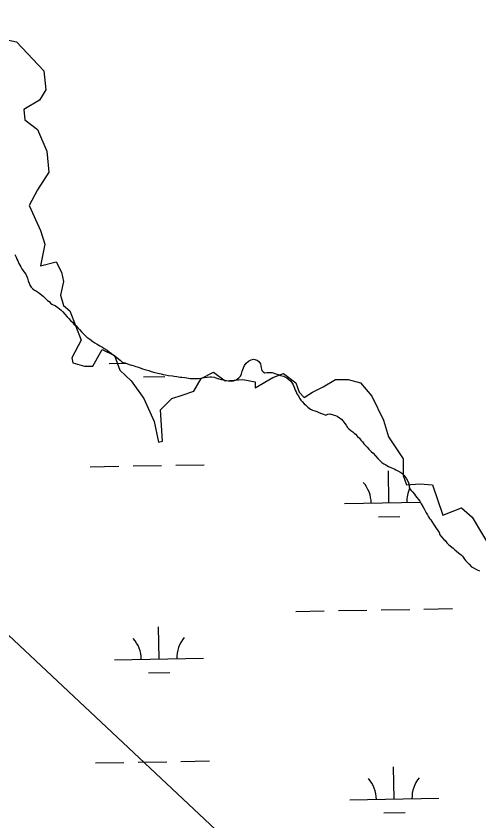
# Model space of a CAD drawing. Extents: x 3903937 to 3942190, y 260677 to 286651.
# Drawn here: x 3927432 to 3927953, y 278697 to 279601 of the extents above; entities that cross this region are included whole.
import ezdxf

# ---------------------------------------------------------------- set-up
doc = ezdxf.new("R2010")
doc.units = 0
for name, color, linetype in [('V-RIVR-EDGE', 7, 'Continuous'), ('V-UTIL-LINE', 7, 'Continuous'), ('V-WETL-SWMP', 7, 'Continuous')]:
    doc.layers.add(name, color=color, linetype=linetype)

msp = doc.modelspace()

# ---------------------------------------------------------------- linework, layer by layer
at = {"layer": 'V-RIVR-EDGE'}
msp.add_lwpolyline([(3927399.16, 279579.33), (3927433.12, 279572.3), (3927463.56, 279539.52), (3927465.9, 279518.44), (3927458.88, 279506.73), (3927441.31, 279496.19), (3927442.48, 279484.49), (3927456.53, 279473.95), (3927467.07, 279449.36), (3927469.41, 279425.94), (3927456.53, 279406.04), (3927447.17, 279388.47), (3927460.05, 279360.37), (3927464.73, 279345.15), (3927460.05, 279320.56), (3927477.61, 279325.25), (3927483.46, 279313.54), (3927485.81, 279303), (3927482.29, 279287.78), (3927485.81, 279276.07), (3927492.83, 279270.22), (3927505.71, 279237.43), (3927495.17, 279217.53), (3927496.34, 279211.67), (3927509.22, 279208.16), (3927518.59, 279208.16), (3927529.13, 279226.9), (3927543.18, 279219.87), (3927549.03, 279203.48), (3927561.91, 279191.77), (3927575.96, 279171.86), (3927587.67, 279146.11), (3927592.35, 279122.69), (3927597.04, 279123.86), (3927594.7, 279158.98), (3927607.57, 279171.86), (3927619.28, 279175.38), (3927632.16, 279180.06), (3927640.36, 279194.11), (3927654.41, 279201.14), (3927667.29, 279191.77), (3927687.19, 279192.94), (3927701.24, 279190.6), (3927701.24, 279183.57), (3927721.15, 279195.28), (3927732.86, 279199.97), (3927746.91, 279189.43), (3927750.42, 279178.89), (3927756.27, 279173.04), (3927765.64, 279178.89), (3927777.35, 279184.74), (3927791.4, 279192.94), (3927805.45, 279192.94), (3927819.5, 279189.43), (3927832.38, 279174.21), (3927845.26, 279147.28), (3927851.11, 279128.54), (3927867.51, 279103.95), (3927867.51, 279085.22), (3927871.02, 279074.68), (3927886.24, 279075.85), (3927900.29, 279074.68), (3927912, 279040.73), (3927933.08, 279048.92), (3927944.78, 279038.39), (3927968.2, 278999.75)], dxfattribs=at)
at = {"layer": 'V-UTIL-LINE'}
msp.add_lwpolyline([(3921517.35, 284435.91), (3929017.83, 277413.47), (3932265.61, 273984.1), (3936271.06, 267959.08), (3937259.25, 266527.6)], dxfattribs=at)
at = {"layer": 'V-WETL-SWMP'}
for p, q in [((3927431.16, 279333.47), (3927432.48, 279330.37)), ((3927432.48, 279330.37), (3927433.28, 279328.3)), ((3927433.28, 279328.3), (3927434.33, 279326.23)), ((3927434.33, 279326.23), (3927435.65, 279323.39)), ((3927435.65, 279323.39), (3927436.71, 279321.32)), ((3927436.71, 279321.32), (3927437.76, 279319.52)), ((3927437.76, 279319.52), (3927439.08, 279317.45)), ((3927439.08, 279317.45), (3927440.66, 279314.87)), ((3927440.66, 279314.87), (3927441.97, 279313.32)), ((3927441.97, 279313.32), (3927443.28, 279311.52)), ((3927443.28, 279311.52), (3927444.6, 279308.93)), ((3927444.6, 279308.93), (3927445.13, 279306.86)), ((3927445.13, 279306.86), (3927446.2, 279304.02)), ((3927446.2, 279304.02), (3927447, 279301.17)), ((3927447, 279301.17), (3927448.06, 279298.84)), ((3927448.06, 279298.84), (3927449.37, 279296.78)), ((3927449.37, 279296.78), (3927451.2, 279294.97)), ((3927451.2, 279294.97), (3927453.03, 279293.43)), ((3927453.03, 279293.43), (3927455.38, 279292.15)), ((3927455.38, 279292.15), (3927457.73, 279290.62)), ((3927457.73, 279290.62), (3927459.55, 279289.33)), ((3927459.55, 279289.33), (3927462.95, 279286.51)), ((3927462.95, 279286.51), (3927466.09, 279283.68)), ((3927466.09, 279283.68), (3927467.92, 279281.88)), ((3927467.92, 279281.88), (3927469.49, 279280.59)), ((3927469.49, 279280.59), (3927471.32, 279278.79)), ((3927471.32, 279278.79), (3927472.79, 279277.71)), ((3927472.79, 279277.71), (3927476.72, 279275.92)), ((3927476.72, 279275.92), (3927479.34, 279273.85)), ((3927479.34, 279273.85), (3927481.43, 279272.31)), ((3927481.43, 279272.31), (3927483.01, 279270.76)), ((3927483.01, 279270.76), (3927484.85, 279268.95)), ((3927484.85, 279268.95), (3927487.21, 279266.37)), ((3927487.21, 279266.37), (3927489.84, 279263.53)), ((3927489.84, 279263.53), (3927491.68, 279261.72)), ((3927491.68, 279261.72), (3927493.78, 279259.39)), ((3927493.78, 279259.39), (3927496.14, 279257.07)), ((3927496.14, 279257.07), (3927497.46, 279255.26)), ((3927497.46, 279255.26), (3927499.82, 279253.19)), ((3927499.82, 279253.19), (3927501.92, 279251.13)), ((3927501.92, 279251.13), (3927503.76, 279249.32)), ((3927503.76, 279249.32), (3927505.86, 279246.73)), ((3927505.86, 279246.73), (3927508.75, 279243.89)), ((3927508.75, 279243.89), (3927512.16, 279240.8)), ((3927512.16, 279240.8), (3927515.31, 279238.48)), ((3927515.31, 279238.48), (3927518.72, 279235.64)), ((3927518.72, 279235.64), (3927520.81, 279234.36)), ((3927520.81, 279234.36), (3927523.69, 279232.82)), ((3927523.69, 279232.82), (3927526.57, 279231.02)), ((3927526.57, 279231.02), (3927529.71, 279229.22)), ((3927529.71, 279229.22), (3927531.54, 279227.94)), ((3927531.54, 279227.94), (3927534.68, 279225.88)), ((3927534.68, 279225.88), (3927537.04, 279224.08)), ((3927537.04, 279224.08), (3927539.66, 279222.28)), ((3927539.66, 279222.28), (3927542.02, 279220.47)), ((3927542.02, 279220.47), (3927543.85, 279219.19)), ((3927543.85, 279219.19), (3927546.21, 279217.38)), ((3927546.21, 279217.38), (3927549.36, 279214.8)), ((3927549.36, 279214.8), (3927551.19, 279213)), ((3927693.63, 279213.66), (3927696.74, 279214.99)), ((3927696.74, 279214.99), (3927699.08, 279215.79)), ((3927699.08, 279215.79), (3927703.52, 279214.79)), ((3927703.52, 279214.79), (3927705.35, 279213.24)), ((3927537.25, 279210.98), (3927556.17, 279211.31)), ((3927551.19, 279213), (3927553.03, 279211.71)), ((3927553.03, 279211.71), (3927555.11, 279211.73)), ((3927555.11, 279211.73), (3927557.72, 279210.71)), ((3927557.72, 279210.71), (3927560.6, 279209.69)), ((3927560.6, 279209.69), (3927562.68, 279209.19)), ((3927562.68, 279209.19), (3927565.03, 279208.42)), ((3927565.03, 279208.42), (3927567.12, 279207.66)), ((3927567.12, 279207.66), (3927569.99, 279206.9)), ((3927569.99, 279206.9), (3927574.7, 279205.12)), ((3927574.7, 279205.12), (3927577.05, 279204.36)), ((3927686.43, 279202.41), (3927687.96, 279206.06)), ((3927687.96, 279206.06), (3927688.98, 279208.94)), ((3927688.98, 279208.94), (3927691.04, 279211.56)), ((3927691.04, 279211.56), (3927693.63, 279213.66)), ((3927705.35, 279213.24), (3927707.2, 279210.65)), ((3927707.2, 279210.65), (3927707.75, 279206.23)), ((3927707.75, 279206.23), (3927708.56, 279203.37)), ((3927575.52, 279196.22), (3927599.52, 279196.64)), ((3927577.05, 279204.36), (3927581.48, 279203.09)), ((3927581.48, 279203.09), (3927584.36, 279202.08)), ((3927584.36, 279202.08), (3927588.53, 279200.81)), ((3927588.53, 279200.81), (3927591.67, 279200.05)), ((3927591.67, 279200.05), (3927595.58, 279199.57)), ((3927595.58, 279199.57), (3927597.93, 279198.8)), ((3927597.93, 279198.8), (3927600.53, 279198.3)), ((3927600.53, 279198.3), (3927603.66, 279197.55)), ((3927603.66, 279197.55), (3927608.1, 279197.07)), ((3927608.1, 279197.07), (3927610.18, 279196.82)), ((3927610.18, 279196.82), (3927613.05, 279196.59)), ((3927613.05, 279196.59), (3927616.7, 279195.84)), ((3927647.17, 279195.83), (3927650.03, 279196.11)), ((3927650.03, 279196.11), (3927652.11, 279196.13)), ((3927652.11, 279196.13), (3927654.98, 279195.63)), ((3927682.85, 279194.82), (3927684.66, 279196.66)), ((3927684.66, 279196.66), (3927685.94, 279199.54)), ((3927685.94, 279199.54), (3927686.43, 279202.41)), ((3927708.56, 279203.37), (3927710.13, 279201.82)), ((3927710.13, 279201.82), (3927711.97, 279200.53)), ((3927711.97, 279200.53), (3927714.31, 279200.81)), ((3927714.31, 279200.81), (3927716.65, 279201.09)), ((3927716.65, 279201.09), (3927720.04, 279200.86)), ((3927720.04, 279200.86), (3927724.22, 279199.6)), ((3927724.22, 279199.6), (3927727.09, 279198.58)), ((3927727.09, 279198.58), (3927729.7, 279197.56)), ((3927729.7, 279197.56), (3927732.83, 279196.8)), ((3927732.83, 279196.8), (3927736.75, 279195.01)), ((3927616.7, 279195.84), (3927618.78, 279195.85)), ((3927618.78, 279195.85), (3927622.17, 279195.36)), ((3927622.17, 279195.36), (3927624.26, 279194.86)), ((3927624.26, 279194.86), (3927628.17, 279194.37)), ((3927628.17, 279194.37), (3927630.51, 279194.39)), ((3927630.51, 279194.39), (3927633.9, 279194.16)), ((3927633.9, 279194.16), (3927637.55, 279194.19)), ((3927637.55, 279194.19), (3927640.14, 279194.73)), ((3927640.14, 279194.73), (3927643.79, 279195.28)), ((3927643.79, 279195.28), (3927647.17, 279195.83)), ((3927654.98, 279195.63), (3927657.07, 279194.87)), ((3927657.07, 279194.87), (3927660.2, 279193.85)), ((3927660.2, 279193.85), (3927663.33, 279193.1)), ((3927663.33, 279193.1), (3927665.94, 279192.6)), ((3927665.94, 279192.6), (3927668.55, 279191.84)), ((3927668.55, 279191.84), (3927670.9, 279191.6)), ((3927670.9, 279191.6), (3927674.55, 279191.37)), ((3927674.55, 279191.37), (3927676.63, 279191.65)), ((3927676.63, 279191.65), (3927679.74, 279192.71)), ((3927679.74, 279192.71), (3927682.85, 279194.82)), ((3927736.75, 279195.01), (3927739.11, 279193.21)), ((3927739.11, 279193.21), (3927741.21, 279191.4)), ((3927741.21, 279191.4), (3927742.79, 279188.81)), ((3927742.79, 279188.81), (3927743.85, 279187)), ((3927743.85, 279187), (3927744.91, 279184.4)), ((3927744.91, 279184.4), (3927746.24, 279181.29)), ((3927746.24, 279181.29), (3927747.04, 279179.21)), ((3927747.04, 279179.21), (3927748.1, 279176.88)), ((3927748.1, 279176.88), (3927749.68, 279174.81)), ((3927749.68, 279174.81), (3927751.01, 279171.96)), ((3927751.01, 279171.96), (3927752.59, 279169.88)), ((3927752.59, 279169.88), (3927754.16, 279168.08)), ((3927754.16, 279168.08), (3927756.01, 279165.75)), ((3927756.01, 279165.75), (3927757.58, 279164.46)), ((3927757.58, 279164.46), (3927760.47, 279161.88)), ((3927760.47, 279161.88), (3927763.35, 279159.82)), ((3927763.35, 279159.82), (3927765.7, 279158.8)), ((3927765.7, 279158.8), (3927768.31, 279157.78)), ((3927768.31, 279157.78), (3927770.4, 279157.01)), ((3927770.4, 279157.01), (3927772.75, 279155.99)), ((3927772.75, 279155.99), (3927775.63, 279154.97)), ((3927775.63, 279154.97), (3927777.98, 279154.21)), ((3927777.98, 279154.21), (3927780.59, 279153.19)), ((3927780.59, 279153.19), (3927782.66, 279154.25)), ((3927782.66, 279154.25), (3927785, 279154.53)), ((3927785, 279154.53), (3927788.66, 279153.26)), ((3927788.66, 279153.26), (3927791.27, 279152.76)), ((3927791.27, 279152.76), (3927793.36, 279151.74)), ((3927793.36, 279151.74), (3927795.72, 279150.19)), ((3927795.72, 279150.19), (3927798.08, 279148.39)), ((3927798.08, 279148.39), (3927799.65, 279146.58)), ((3927799.65, 279146.58), (3927802.02, 279143.74)), ((3927802.02, 279143.74), (3927803.34, 279141.66)), ((3927803.34, 279141.66), (3927804.92, 279139.33)), ((3927804.92, 279139.33), (3927806.5, 279137.78)), ((3927806.5, 279137.78), (3927808.6, 279135.98)), ((3927808.6, 279135.98), (3927810.95, 279134.44)), ((3927810.95, 279134.44), (3927812.27, 279132.88)), ((3927812.27, 279132.88), (3927813.84, 279131.59)), ((3927813.84, 279131.59), (3927816.21, 279129.01)), ((3927816.21, 279129.01), (3927818.3, 279127.21)), ((3927818.3, 279127.21), (3927819.88, 279125.14)), ((3927819.88, 279125.14), (3927821.72, 279123.07)), ((3927821.72, 279123.07), (3927823.3, 279121)), ((3927823.3, 279121), (3927824.88, 279119.45)), ((3927824.88, 279119.45), (3927826.98, 279117.12)), ((3927826.98, 279117.12), (3927828.82, 279114.79)), ((3927828.82, 279114.79), (3927831.45, 279112.21)), ((3927831.45, 279112.21), (3927833.55, 279110.41)), ((3927833.55, 279110.41), (3927836.44, 279107.31)), ((3927836.44, 279107.31), (3927839.06, 279104.46)), ((3927563.87, 279096), (3927595.87, 279096.56)), ((3927611.87, 279096.84), (3927643.86, 279097.41)), ((3927839.06, 279104.46), (3927841.69, 279101.88)), ((3927841.69, 279101.88), (3927843.53, 279100.07)), ((3927843.53, 279100.07), (3927845.62, 279098.53)), ((3927845.62, 279098.53), (3927847.98, 279097.25)), ((3927847.98, 279097.25), (3927850.86, 279095.45)), ((3927515.88, 279095.15), (3927547.88, 279095.72)), ((3927850.86, 279095.45), (3927853.73, 279094.43)), ((3927851.49, 279054.62), (3927850.86, 279090.62)), ((3927853.73, 279094.43), (3927857.39, 279092.64)), ((3927857.39, 279092.64), (3927859.22, 279091.61)), ((3927859.22, 279091.61), (3927861.58, 279090.59)), ((3927861.58, 279090.59), (3927863.67, 279089.3)), ((3927863.67, 279089.3), (3927866.03, 279087.76)), ((3927866.03, 279087.76), (3927868.65, 279085.44)), ((3927868.65, 279085.44), (3927871.29, 279081.55)), ((3927871.29, 279081.55), (3927873.14, 279078.19)), ((3927873.14, 279078.19), (3927873.67, 279076.11)), ((3927873.67, 279076.11), (3927874.23, 279072.47)), ((3927874.23, 279072.47), (3927875.02, 279070.39)), ((3927875.02, 279070.39), (3927876.34, 279068.32)), ((3927876.34, 279068.32), (3927877.92, 279066.77)), ((3927877.92, 279066.77), (3927880.02, 279064.18)), ((3927880.02, 279064.18), (3927881.34, 279062.37)), ((3927881.34, 279062.37), (3927882.92, 279060.56)), ((3927882.92, 279060.56), (3927884.76, 279058.49)), ((3927801.5, 279053.74), (3927886.73, 279055.24)), ((3927884.76, 279058.49), (3927886.08, 279056.42)), ((3927886.08, 279056.42), (3927887.66, 279053.57)), ((3927887.66, 279053.57), (3927889.51, 279050.46)), ((3927889.51, 279050.46), (3927890.84, 279047.87)), ((3927890.84, 279047.87), (3927893.22, 279043.2)), ((3927893.22, 279043.2), (3927894.8, 279041.13)), ((3927839.76, 279038.98), (3927863.76, 279039.41)), ((3927894.8, 279041.13), (3927895.86, 279039.05)), ((3927895.86, 279039.05), (3927897.18, 279036.98)), ((3927897.18, 279036.98), (3927898.49, 279035.43)), ((3927898.49, 279035.43), (3927899.55, 279033.62)), ((3927899.55, 279033.62), (3927901.39, 279030.77)), ((3927901.39, 279030.77), (3927902.98, 279028.44)), ((3927902.98, 279028.44), (3927904.29, 279026.62)), ((3927904.29, 279026.62), (3927905.61, 279024.81)), ((3927905.61, 279024.81), (3927907.72, 279021.44)), ((3927907.72, 279021.44), (3927908.52, 279018.85)), ((3927908.52, 279018.85), (3927910.37, 279016.26)), ((3927910.37, 279016.26), (3927913, 279013.42)), ((3927913, 279013.42), (3927914.57, 279012.13)), ((3927914.57, 279012.13), (3927916.41, 279009.8)), ((3927916.41, 279009.8), (3927918.51, 279007.99)), ((3927918.51, 279007.99), (3927920.35, 279006.45)), ((3927920.35, 279006.45), (3927923.49, 279003.87)), ((3927923.49, 279003.87), (3927925.07, 279002.32)), ((3927925.07, 279002.32), (3927926.9, 279000.77)), ((3927926.9, 279000.77), (3927930.05, 278998.19)), ((3927930.05, 278998.19), (3927932.41, 278996.13)), ((3927932.41, 278996.13), (3927934.09, 278994.66)), ((3927934.09, 278994.66), (3927936.18, 278991.33)), ((3927936.18, 278991.33), (3927937.48, 278989.79)), ((3927937.48, 278989.79), (3927939.04, 278988.26)), ((3927939.04, 278988.26), (3927941.64, 278985.7)), ((3927941.64, 278985.7), (3927944.25, 278982.89)), ((3927944.25, 278982.89), (3927947.1, 278981.1)), ((3927947.1, 278981.1), (3927949.95, 278979.58)), ((3927949.95, 278979.58), (3927953.05, 278978.32)), ((3927794.77, 278933.54), (3927826.76, 278934.1)), ((3927842.76, 278934.38), (3927874.76, 278934.94)), ((3927890.75, 278935.23), (3927922.75, 278935.79)), ((3927746.78, 278932.69), (3927778.77, 278933.25)), ((3927593.1, 278879.24), (3927592.47, 278915.23)), ((3927543.11, 278878.36), (3927643.09, 278880.12)), ((3927581.37, 278863.6), (3927605.37, 278864.02)), ((3927521.74, 278762.53), (3927553.73, 278763.09)), ((3927569.73, 278763.38), (3927601.72, 278763.94)), ((3927617.72, 278764.22), (3927649.72, 278764.78)), ((3927857.34, 278722), (3927856.71, 278758)), ((3927807.35, 278721.12), (3927907.34, 278722.88)), ((3927845.62, 278706.36), (3927869.61, 278706.78))]:
    msp.add_line(p, q, dxfattribs=at)
for centre, start, end in [((3927796.25, 279054.13), 0.23658, 41.78024), ((3927906.72, 279056.07), 154.93453, 181.78024), ((3927537.86, 278878.74), 0.23658, 41.78024), ((3927648.33, 278880.68), 140.23658, 181.78024), ((3927802.1, 278721.5), 0.23658, 41.78024), ((3927912.57, 278723.45), 140.23658, 181.78024)]:
    msp.add_arc(centre, 35.25, start, end, dxfattribs=at)

doc.saveas('drawing.dxf')
